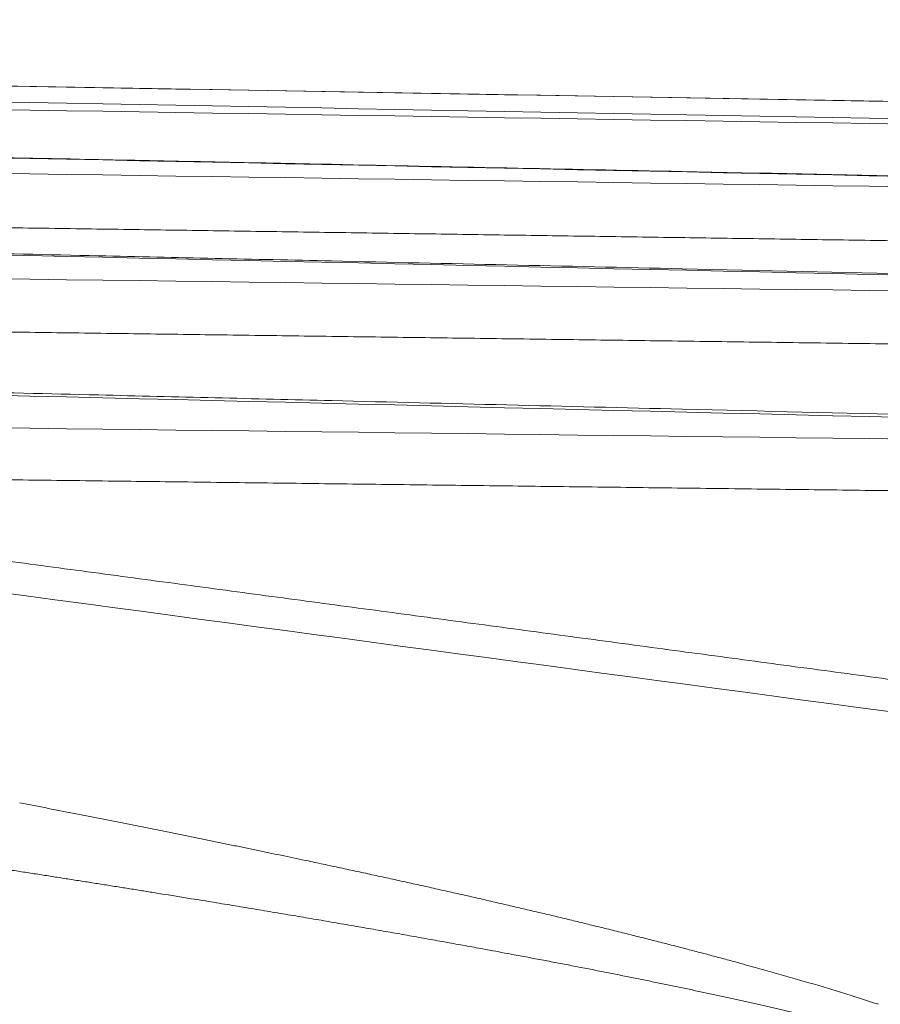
# Model space of a CAD drawing. Header units: millimetres. Extents: x 5437 to 18441, y -4466 to 3128.
# Tile 439 of 497: x 13752 to 13765, y 893 to 907. Entities that reach past the tile are written whole.
import ezdxf

# ---------------------------------------------------------------- set-up
doc = ezdxf.new("R2010")
doc.units = ezdxf.units.MM
doc.layers.add('1', color=7, linetype='Continuous', true_color=0xffffff)
doc.dimstyles.get("Standard").update_dxf_attribs({"dimtxt": 0.18, "dimasz": 0.18, "dimexe": 0.18, "dimexo": 0.0625, "dimgap": 0.09, "dimtad": 0, "dimtih": 1, "dimtoh": 1, "dimdec": 4, "dimzin": 0, "dimdsep": 46, "dimtxsty": 'Standard', "dimcen": 0.09, "dimadec": 0, "dimazin": 0, "dimtfac": 1, "dimtdec": 4, "dimtofl": 0, "dimtmove": 0, "dimatfit": 3, "dimfxl": 1, "dimtolj": 1, "dimtzin": 0, "dimarcsym": 0})

# ---------------------------------------------------------------- blocks, each defined once
blk = doc.blocks.new('*D2')
at = {"color": 0, "lineweight": -2, "transparency": 16777216}
for p, q in [((13342.585, 254.075), (13342.585, 1268.862)), ((13822.085, 1032.127), (13822.085, 1268.862))]:
    blk.add_line(p, q, dxfattribs=at)
at = {"color": 0, "lineweight": 0, "transparency": 16777216}
for p, q in [((13422.585, 1268.682), (13482.245, 1268.682)), ((13742.085, 1268.682), (13682.425, 1268.682))]:
    blk.add_line(p, q, dxfattribs=at)
at = {"color": 0, "lineweight": 20, "transparency": 16777216}
for points in [[(13422.585, 1282.015), (13422.585, 1255.349), (13342.585, 1268.682)], [(13742.085, 1282.015), (13742.085, 1255.349), (13822.085, 1268.682)]]:
    blk.add_solid(points, dxfattribs=at)
at = {"layer": 'Defpoints', "color": 0, "lineweight": 20, "transparency": 16777216}
for p in [(13822.085, 1268.682), (13822.085, 1032.064), (13342.585, 254.013)]:
    blk.add_point(p, dxfattribs=at)
at = {"color": 0, "lineweight": 20, "transparency": 16777216, "insert": (13582.335, 1268.682), "char_height": 80, "attachment_point": 5}
blk.add_mtext('\\A1;480', dxfattribs=at)
blk = doc.blocks.new('*D3')
at = {"color": 0, "lineweight": -2, "transparency": 16777216}
for p, q in [((13674.147, 1169.564), (14135.36, 1169.564)), ((13833.147, -580.436), (14135.36, -580.436))]:
    blk.add_line(p, q, dxfattribs=at)
at = {"color": 0, "lineweight": 0, "transparency": 16777216}
for p, q in [((14135.18, 1089.564), (14135.18, 421.321)), ((14135.18, -500.436), (14135.18, 167.808))]:
    blk.add_line(p, q, dxfattribs=at)
at = {"color": 0, "lineweight": 20, "transparency": 16777216}
for points in [[(14121.847, 1089.564), (14148.514, 1089.564), (14135.18, 1169.564)], [(14121.847, -500.436), (14148.514, -500.436), (14135.18, -580.436)]]:
    blk.add_solid(points, dxfattribs=at)
at = {"layer": 'Defpoints', "color": 0, "lineweight": 20, "transparency": 16777216}
for p in [(13674.085, 1169.564), (13833.085, -580.436), (14135.18, -580.436)]:
    blk.add_point(p, dxfattribs=at)
at = {"color": 0, "lineweight": 20, "transparency": 16777216, "insert": (14135.18, 294.564), "char_height": 80, "attachment_point": 5, "rotation": 270}
blk.add_mtext('\\A1;1750', dxfattribs=at)

msp = doc.modelspace()

# ---------------------------------------------------------------- linework, layer by layer
at = {"layer": '1', "color": 0, "lineweight": 20}
msp.add_line((13768.61967, 905.84187), (13712.58518, 906.81996), dxfattribs=at)
for points, degree in [([(13734.61315, 906.42985), (13745.94867, 906.23424), (13757.28417, 906.03797), (13768.61967, 905.841)], 3), ([(13768.61967, 905.58308), (13757.28418, 905.79705), (13745.94867, 906.01021), (13734.61315, 906.22258)], 3), ([(13734.61315, 906.06147), (13745.94866, 905.88133), (13757.28417, 905.70061), (13768.61967, 905.51931)], 3), ([(13768.61967, 904.74029), (13757.28418, 904.97298), (13745.94867, 905.20471), (13734.61315, 905.43548)], 3), ([(13734.61315, 905.11001), (13745.94866, 904.94431), (13757.28417, 904.77813), (13768.61967, 904.61145)], 3), ([(13768.61967, 903.82298), (13763.68554, 903.89565), (13758.75141, 903.96824), (13753.81729, 904.04075), (13748.88316, 904.11318), (13743.94903, 904.18554)], 5), ([(13768.61967, 903.29498), (13757.28419, 903.5486), (13745.94868, 903.80105), (13734.61315, 904.05236)], 3), ([(13734.61315, 903.55564), (13745.94866, 903.40361), (13757.28417, 903.25116), (13768.61967, 903.09829)], 3), ([(13768.61967, 902.32385), (13763.50035, 902.39305), (13758.38104, 902.46218), (13753.26173, 902.53124), (13748.14241, 902.60023), (13743.0231, 902.66914)], 5), ([(13768.61967, 901.21514), (13757.28419, 901.49259), (13745.94869, 901.76861), (13734.61315, 902.04324)], 3), ([(13734.61315, 901.36401), (13745.94866, 901.22506), (13757.28416, 901.08576), (13768.61967, 900.94608)], 3), ([(13768.61967, 900.19159), (13763.31546, 900.25715), (13758.01126, 900.32265), (13752.70706, 900.38808), (13747.40286, 900.45344), (13742.09865, 900.51873)], 5), ([(13742.09865, 900.51873), (13747.4595, 899.80046), (13752.8203, 899.08179), (13758.18105, 898.36269), (13763.54173, 897.64315), (13768.90235, 896.92316)], 5), ([(13768.84581, 896.46033), (13759.91144, 897.65971), (13750.97687, 898.8576), (13742.04211, 900.05418)], 3), ([(13754.6642, 894.27056), (13754.44137, 894.30662), (13754.21855, 894.34278), (13753.99572, 894.37904)], 3), ([(13760.35392, 893.90613), (13760.42748, 893.88806), (13760.50104, 893.86998), (13760.5746, 893.8519)], 3), ([(13759.19777, 893.4817), (13759.07885, 893.50373), (13758.95992, 893.52582), (13758.84099, 893.54796)], 3)]:
    msp.add_open_spline(points, degree=degree, dxfattribs=at)
for points, knots in [([(13768.62352, 904.74571), (13766.29666, 904.79339), (13762.26867, 904.87584), (13757.1088, 904.98131), (13752.82285, 905.06883), (13748.15683, 905.16402), (13742.13037, 905.28681), (13737.55684, 905.37983), (13735.06454, 905.43048)], [0, 0, 0, 0, 0.20800895, 0.36008272, 0.46126587, 0.59115047, 0.77720139, 1, 1, 1, 1]), ([(13768.62454, 903.3163), (13766.29769, 903.36823), (13762.26969, 903.45804), (13757.10982, 903.5729), (13752.82387, 903.6682), (13748.15784, 903.77185), (13742.16864, 903.9047), (13737.63236, 904.00512), (13735.17731, 904.05942)], [0, 0, 0, 0, 0.20870406, 0.36128601, 0.46280729, 0.59312592, 0.77979856, 1, 1, 1, 1]), ([(13768.6258, 901.25718), (13766.29894, 901.31396), (13762.27094, 901.41213), (13757.11107, 901.53767), (13752.82512, 901.64182), (13748.15908, 901.75506), (13742.45643, 901.89326), (13738.20671, 901.99602), (13736.03823, 902.04839)], [0, 0, 0, 0, 0.2142099, 0.37081714, 0.47501666, 0.60877325, 0.80037052, 1, 1, 1, 1]), ([(13753.99572, 894.37904), (13753.9308, 894.38949), (13753.80042, 894.41046), (13753.60401, 894.44188), (13753.40598, 894.47344), (13753.20632, 894.50512), (13753.00503, 894.53693), (13752.80211, 894.56886), (13752.59756, 894.60092), (13752.39138, 894.63311), (13752.18358, 894.66541), (13751.97414, 894.69784), (13751.76308, 894.7304), (13751.55039, 894.76308), (13751.33608, 894.79588), (13751.12013, 894.8288), (13750.90256, 894.86185), (13750.68335, 894.89501), (13750.46252, 894.9283), (13750.24007, 894.96171), (13750.01598, 894.99524), (13749.79026, 895.02888), (13749.56292, 895.06265), (13749.33395, 895.09654), (13749.10335, 895.13054), (13748.87112, 895.16466), (13748.63726, 895.1989), (13748.40178, 895.23325), (13748.16466, 895.26772), (13747.92592, 895.30231), (13747.68555, 895.33701), (13747.44355, 895.37182), (13747.19993, 895.40675), (13746.95467, 895.44179), (13746.70779, 895.47695), (13746.45928, 895.51221), (13746.20914, 895.54759), (13745.95737, 895.58308), (13745.70398, 895.61868), (13745.44895, 895.65439), (13745.1923, 895.69021), (13745.02064, 895.71407), (13744.93455, 895.72604)], [0, 0, 0, 0, 0.02156587, 0.0433076, 0.06522522, 0.08731874, 0.10958818, 0.13203358, 0.15465495, 0.17745232, 0.2004257, 0.22357512, 0.2469006, 0.27040215, 0.29407981, 0.31793357, 0.34196347, 0.36616952, 0.39055174, 0.41511014, 0.43984474, 0.46475557, 0.48984263, 0.51510593, 0.54054551, 0.56616136, 0.5919535, 0.61792196, 0.64406674, 0.67038785, 0.69688531, 0.72355914, 0.75040934, 0.77743593, 0.80463892, 0.83201832, 0.85957414, 0.8873064, 0.9152151, 0.94330026, 0.97156189, 1, 1, 1, 1]), ([(13751.99889, 895.69391), (13752.06799, 895.6805), (13752.20566, 895.65378), (13752.41136, 895.61368), (13752.6155, 895.57375), (13752.81807, 895.53399), (13753.01908, 895.4944), (13753.21852, 895.45498), (13753.4164, 895.41572), (13753.61272, 895.37663), (13753.80747, 895.33771), (13754.00066, 895.29895), (13754.19228, 895.26036), (13754.38234, 895.22193), (13754.57084, 895.18368), (13754.75777, 895.14559), (13754.94314, 895.10766), (13755.12694, 895.0699), (13755.30919, 895.03231), (13755.48986, 894.99488), (13755.66898, 894.95762), (13755.84653, 894.92052), (13756.02251, 894.88359), (13756.22317, 894.8413), (13756.44819, 894.79359), (13756.69726, 894.7404), (13756.94391, 894.68734), (13757.18814, 894.6344), (13757.42996, 894.58159), (13757.66935, 894.52891), (13757.90632, 894.47636), (13758.14087, 894.42393), (13758.373, 894.37162), (13758.60271, 894.31944), (13758.82999, 894.26738), (13759.05486, 894.21545), (13759.27731, 894.16364), (13759.49734, 894.11195), (13759.71494, 894.06038), (13759.93013, 894.00892), (13760.14291, 893.95761), (13760.28383, 893.92323), (13760.35392, 893.90613)], [0, 0, 0, 0, 0.02460589, 0.04903189, 0.07327804, 0.09734441, 0.12123103, 0.14493795, 0.16846524, 0.19181294, 0.21498111, 0.2379698, 0.26077907, 0.28340898, 0.30585959, 0.32813097, 0.35022316, 0.37213624, 0.39387028, 0.41542534, 0.43680149, 0.45799881, 0.47901736, 0.49985722, 0.52992113, 0.55971527, 0.58923994, 0.61849544, 0.64748208, 0.67620018, 0.70465006, 0.73283206, 0.76074652, 0.7883938, 0.81577427, 0.84288831, 0.8697363, 0.89631864, 0.92263575, 0.94868805, 0.97447598, 1, 1, 1, 1]), ([(13758.84099, 893.54796), (13758.79786, 893.55591), (13758.71128, 893.57186), (13758.58084, 893.59575), (13758.44936, 893.61972), (13758.31684, 893.64378), (13758.18326, 893.66791), (13758.04865, 893.69213), (13757.91299, 893.71642), (13757.77628, 893.7408), (13757.63852, 893.76525), (13757.49972, 893.78978), (13757.35988, 893.8144), (13757.21899, 893.83909), (13757.07705, 893.86385), (13756.93407, 893.8887), (13756.79004, 893.91363), (13756.64497, 893.93863), (13756.49885, 893.96371), (13756.35169, 893.98887), (13756.20348, 894.0141), (13756.05422, 894.03941), (13755.90392, 894.0648), (13755.75257, 894.09026), (13755.60018, 894.1158), (13755.44674, 894.14142), (13755.29226, 894.16711), (13755.13673, 894.19288), (13754.98015, 894.21872), (13754.82253, 894.24465), (13754.71709, 894.26191), (13754.6642, 894.27056)], [0, 0, 0, 0, 0.03110068, 0.06244243, 0.09402531, 0.1258494, 0.15791474, 0.19022141, 0.22276946, 0.25555895, 0.28858993, 0.32186246, 0.35537659, 0.38913238, 0.42312987, 0.45736912, 0.49185018, 0.5265731, 0.56153791, 0.59674468, 0.63219344, 0.66788423, 0.70381711, 0.73999211, 0.77640928, 0.81306866, 0.84997028, 0.88711418, 0.92450042, 0.96212901, 1, 1, 1, 1]), ([(13760.5746, 893.8519), (13760.61276, 893.84246), (13760.68873, 893.82367), (13760.80209, 893.79547), (13760.91437, 893.76741), (13761.02557, 893.73949), (13761.13568, 893.7117), (13761.2447, 893.68404), (13761.35264, 893.65652), (13761.45949, 893.62914), (13761.56525, 893.60188), (13761.66993, 893.57477), (13761.77353, 893.54779), (13761.87604, 893.52094), (13761.97746, 893.49423), (13762.0778, 893.46766), (13762.17705, 893.44121), (13762.27521, 893.41491), (13762.37229, 893.38874), (13762.46829, 893.3627), (13762.57931, 893.3324), (13762.70511, 893.29778), (13762.84538, 893.25877), (13762.98384, 893.21985), (13763.1205, 893.18102), (13763.25535, 893.14227), (13763.3884, 893.10362), (13763.51964, 893.06505), (13763.64907, 893.02657), (13763.77669, 892.98818), (13763.90251, 892.94987), (13764.02652, 892.91165), (13764.14873, 892.87352), (13764.26912, 892.83546), (13764.38774, 892.79752), (13764.46602, 892.77205), (13764.50492, 892.7594)], [0, 0, 0, 0, 0.02858662, 0.0569199, 0.08500001, 0.11282707, 0.14040126, 0.16772272, 0.19479162, 0.22160812, 0.24817241, 0.27448465, 0.30054503, 0.32635373, 0.35191095, 0.37721689, 0.40227175, 0.42707574, 0.45162907, 0.47593198, 0.4999847, 0.53604203, 0.57170543, 0.60697592, 0.64185456, 0.67634245, 0.71044072, 0.74415053, 0.77747311, 0.81040971, 0.84296163, 0.87513022, 0.90691688, 0.93832305, 0.96935024, 1, 1, 1, 1]), ([(13763.61523, 892.55761), (13763.58943, 892.56384), (13763.53759, 892.57634), (13763.45935, 892.59505), (13763.38029, 892.61383), (13763.3004, 892.63267), (13763.21968, 892.65158), (13763.13814, 892.67055), (13763.05576, 892.68959), (13762.97256, 892.7087), (13762.88854, 892.72787), (13762.80368, 892.7471), (13762.718, 892.7664), (13762.63148, 892.78577), (13762.54415, 892.80519), (13762.45598, 892.82469), (13762.36698, 892.84425), (13762.27716, 892.86387), (13762.18651, 892.88356), (13762.09503, 892.90331), (13762.00272, 892.92312), (13761.90959, 892.943), (13761.81563, 892.96294), (13761.72084, 892.98295), (13761.62522, 893.00302), (13761.52877, 893.02315), (13761.4315, 893.04335), (13761.3334, 893.06361), (13761.23447, 893.08393), (13761.13471, 893.10431), (13761.03412, 893.12476), (13760.93271, 893.14527), (13760.83047, 893.16584), (13760.7274, 893.18647), (13760.62351, 893.20717), (13760.51878, 893.22792), (13760.41323, 893.24874), (13760.30685, 893.26962), (13760.19964, 893.29056), (13760.09161, 893.31156), (13759.98274, 893.33263), (13759.87305, 893.35375), (13759.76253, 893.37494), (13759.65118, 893.39618), (13759.53901, 893.41749), (13759.426, 893.43885), (13759.31218, 893.46028), (13759.236, 893.47454), (13759.19777, 893.4817)], [0, 0, 0, 0, 0.01780628, 0.03578565, 0.05393827, 0.07226429, 0.09076384, 0.10943707, 0.12828411, 0.14730509, 0.16650014, 0.18586938, 0.20541293, 0.22513092, 0.24502345, 0.26509063, 0.28533258, 0.3057494, 0.3263412, 0.34710806, 0.3680501, 0.38916741, 0.41046007, 0.43192819, 0.45357184, 0.47539112, 0.49738611, 0.51955689, 0.54190354, 0.56442615, 0.58712478, 0.60999951, 0.63305042, 0.65627757, 0.67968104, 0.7032609, 0.7270172, 0.75095002, 0.77505943, 0.79934547, 0.82380822, 0.84844773, 0.87326406, 0.89825727, 0.92342742, 0.94877455, 0.97429873, 1, 1, 1, 1])]:
    msp.add_open_spline(points, degree=3, knots=knots, dxfattribs=at)

# ---------------------------------------------------------------- dimensions: what is measured, and where the dimension line sits
at = {"color": 0, "lineweight": 20}
dim = msp.add_linear_dim(base=(13822.0847614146, 1268.6818655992), p1=(13342.5847614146, 254.0126467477), p2=(13822.0847614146, 1032.0643367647), dimstyle='Standard', override={"dimtxt": 80, "dimasz": 80, "dimdec": 0, "dimlwd": 0}, dxfattribs=at)
dim.commit()
dim.dimension.update_dxf_attribs({"geometry": '*D2', "text_midpoint": (13582.3347614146, 1268.6818655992)})
dim = msp.add_linear_dim(base=(14135.18029, -580.43566), p1=(13674.08476, 1169.56434), p2=(13833.08476, -580.43566), angle=90, dimstyle='Standard', override={"dimtxt": 80, "dimasz": 80, "dimdec": 0, "dimlwd": 0}, dxfattribs=at)
dim.commit()
dim.dimension.update_dxf_attribs({"geometry": '*D3', "text_midpoint": (14135.18029, 294.56434), "text_rotation": 270})

doc.saveas('drawing.dxf')
